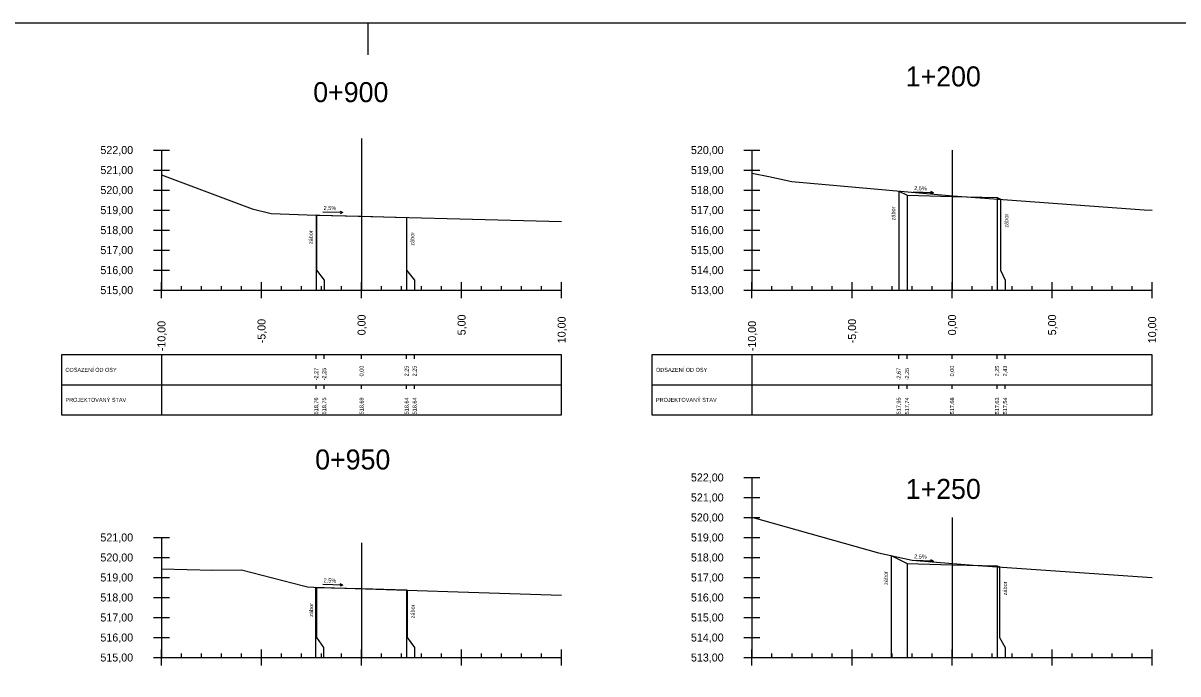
# Model space of a CAD drawing. Extents: x -631407 to -631215, y -1089700 to -1088598.
# Drawn here: x -631316.6 to -631258.9, y -1089327.7 to -1089295.2 of the extents above; entities that cross this region are included whole.
import ezdxf

# ---------------------------------------------------------------- set-up
doc = ezdxf.new("R2010")
doc.units = 0
for name, color, linetype in [('08_LEGENDA_HV', 7, 'Continuous'), ('59', 7, 'Continuous'), ('DTM-Breaklines', 7, 'Continuous'), ('NIVELETA_VYSKY', 7, 'Continuous'), ('REZ_BODY', 7, 'Continuous'), ('REZ_ODSTUPY', 7, 'Continuous'), ('REZ_POPIS', 7, 'Continuous'), ('REZ_RAMY', 7, 'Continuous'), ('REZ_STANICENI', 7, 'Continuous'), ('REZ_SVISLE', 7, 'Continuous'), ('REZ_TENKA', 7, 'Continuous'), ('REZ_TLUSTA', 7, 'Continuous'), ('TABULKA_POPIS', 7, 'Continuous'), ('TEREN', 7, 'Continuous'), ('zábor', 7, 'Continuous')]:
    doc.layers.add(name, color=color, linetype=linetype)

msp = doc.modelspace()

# ---------------------------------------------------------------- linework, layer by layer
at = {"layer": '08_LEGENDA_HV'}
msp.add_lwpolyline([(-631215.384, -1089413.965), (-631215.384, -1089295.165), (-631407.014, -1089295.165), (-631407.014, -1089413.965)], close=True, dxfattribs=at)
at = {"layer": '59'}
for p, q in [((-631310.116, -1089301.511), (-631309.316, -1089301.511)), ((-631309.716, -1089301.511), (-631309.716, -1089308.511)), ((-631280.602, -1089301.511), (-631279.802, -1089301.511)), ((-631280.202, -1089301.511), (-631280.202, -1089308.511)), ((-631310.116, -1089302.511), (-631309.316, -1089302.511)), ((-631280.602, -1089302.511), (-631279.802, -1089302.511)), ((-631310.116, -1089303.511), (-631309.316, -1089303.511)), ((-631280.602, -1089303.511), (-631279.802, -1089303.511)), ((-631310.116, -1089304.511), (-631309.316, -1089304.511)), ((-631280.602, -1089304.511), (-631279.802, -1089304.511)), ((-631310.116, -1089305.511), (-631309.316, -1089305.511)), ((-631280.602, -1089305.511), (-631279.802, -1089305.511)), ((-631310.116, -1089306.511), (-631309.316, -1089306.511)), ((-631280.602, -1089306.511), (-631279.802, -1089306.511)), ((-631310.116, -1089307.511), (-631309.316, -1089307.511)), ((-631280.602, -1089307.511), (-631279.802, -1089307.511)), ((-631310.116, -1089308.511), (-631309.316, -1089308.511)), ((-631280.602, -1089308.511), (-631279.802, -1089308.511)), ((-631280.602, -1089317.873), (-631279.802, -1089317.873)), ((-631280.202, -1089317.873), (-631280.202, -1089326.873)), ((-631280.602, -1089318.873), (-631279.802, -1089318.873)), ((-631280.602, -1089319.873), (-631279.802, -1089319.873)), ((-631310.116, -1089320.873), (-631309.316, -1089320.873)), ((-631309.716, -1089320.873), (-631309.716, -1089326.873)), ((-631280.602, -1089320.873), (-631279.802, -1089320.873)), ((-631310.116, -1089321.873), (-631309.316, -1089321.873)), ((-631280.602, -1089321.873), (-631279.802, -1089321.873)), ((-631310.116, -1089322.873), (-631309.316, -1089322.873)), ((-631280.602, -1089322.873), (-631279.802, -1089322.873)), ((-631310.116, -1089323.873), (-631309.316, -1089323.873)), ((-631280.602, -1089323.873), (-631279.802, -1089323.873)), ((-631310.116, -1089324.873), (-631309.316, -1089324.873)), ((-631280.602, -1089324.873), (-631279.802, -1089324.873)), ((-631310.116, -1089325.873), (-631309.316, -1089325.873)), ((-631280.602, -1089325.873), (-631279.802, -1089325.873)), ((-631310.116, -1089326.873), (-631309.316, -1089326.873)), ((-631280.602, -1089326.873), (-631279.802, -1089326.873))]:
    msp.add_line(p, q, dxfattribs=at)
at = {"layer": 'DTM-Breaklines'}
msp.add_line((-631299.384, -1089296.745), (-631299.384, -1089295.165), dxfattribs=at)
at = {"layer": 'REZ_RAMY'}
for p, q in [((-631314.716, -1089311.745), (-631314.716, -1089314.745)), ((-631309.716, -1089311.745), (-631309.716, -1089314.745)), ((-631301.984, -1089311.945), (-631301.984, -1089311.745)), ((-631301.584, -1089311.945), (-631301.584, -1089311.745)), ((-631299.716, -1089311.945), (-631299.716, -1089311.745)), ((-631297.466, -1089311.945), (-631297.466, -1089311.745)), ((-631297.066, -1089311.945), (-631297.066, -1089311.745)), ((-631285.202, -1089311.745), (-631285.202, -1089314.745)), ((-631280.202, -1089311.745), (-631280.202, -1089314.745)), ((-631272.871, -1089311.945), (-631272.871, -1089311.745)), ((-631272.452, -1089311.945), (-631272.452, -1089311.745)), ((-631270.202, -1089311.945), (-631270.202, -1089311.745)), ((-631267.952, -1089311.945), (-631267.952, -1089311.745)), ((-631267.552, -1089311.945), (-631267.552, -1089311.745)), ((-631314.716, -1089313.245), (-631289.716, -1089313.245)), ((-631301.984, -1089313.445), (-631301.984, -1089313.245)), ((-631301.584, -1089313.445), (-631301.584, -1089313.245)), ((-631299.716, -1089313.445), (-631299.716, -1089313.245)), ((-631297.466, -1089313.445), (-631297.466, -1089313.245)), ((-631297.066, -1089313.445), (-631297.066, -1089313.245)), ((-631285.202, -1089313.245), (-631260.202, -1089313.245)), ((-631272.871, -1089313.445), (-631272.871, -1089313.245)), ((-631272.452, -1089313.445), (-631272.452, -1089313.245)), ((-631270.202, -1089313.445), (-631270.202, -1089313.245)), ((-631267.952, -1089313.445), (-631267.952, -1089313.245)), ((-631267.552, -1089313.445), (-631267.552, -1089313.245))]:
    msp.add_line(p, q, dxfattribs=at)
for points in [[(-631314.716, -1089311.745), (-631314.716, -1089314.745), (-631289.716, -1089314.745), (-631289.716, -1089311.745)], [(-631285.202, -1089311.745), (-631285.202, -1089314.745), (-631260.202, -1089314.745), (-631260.202, -1089311.745)]]:
    msp.add_lwpolyline(points, close=True, dxfattribs=at)
at = {"layer": 'REZ_SVISLE'}
for points in [[(-631272.871, -1089303.562), (-631272.871, -1089307.511), (-631272.871, -1089308.011), (-631272.871, -1089308.511)], [(-631272.452, -1089303.772), (-631272.452, -1089307.511), (-631272.452, -1089308.011), (-631272.452, -1089308.511)], [(-631270.202, -1089303.828), (-631270.202, -1089307.511), (-631270.202, -1089308.011), (-631270.202, -1089308.511)], [(-631267.952, -1089303.884), (-631267.952, -1089307.511), (-631267.952, -1089308.011), (-631267.952, -1089308.511)], [(-631267.774, -1089303.973), (-631267.774, -1089307.511), (-631267.552, -1089308.011), (-631267.552, -1089308.511)], [(-631301.984, -1089304.752), (-631301.984, -1089307.511), (-631301.984, -1089308.011), (-631301.984, -1089308.511)], [(-631301.966, -1089304.761), (-631301.966, -1089307.511), (-631301.584, -1089308.011), (-631301.584, -1089308.511)], [(-631299.716, -1089304.818), (-631299.716, -1089307.511), (-631299.716, -1089308.011), (-631299.716, -1089308.511)], [(-631297.466, -1089304.874), (-631297.466, -1089307.511), (-631297.466, -1089308.011), (-631297.466, -1089308.511)], [(-631297.462, -1089304.876), (-631297.462, -1089307.511), (-631297.066, -1089308.011), (-631297.066, -1089308.511)], [(-631273.245, -1089321.782), (-631273.245, -1089325.873), (-631273.245, -1089326.373), (-631273.245, -1089326.873)], [(-631272.452, -1089322.179), (-631272.452, -1089325.873), (-631272.452, -1089326.373), (-631272.452, -1089326.873)], [(-631270.202, -1089322.235), (-631270.202, -1089325.873), (-631270.202, -1089326.373), (-631270.202, -1089326.873)], [(-631267.952, -1089322.291), (-631267.952, -1089325.873), (-631267.952, -1089326.373), (-631267.952, -1089326.873)], [(-631267.836, -1089322.349), (-631267.836, -1089325.873), (-631267.552, -1089326.373), (-631267.552, -1089326.873)], [(-631302.014, -1089323.351), (-631302.014, -1089325.873), (-631302.014, -1089326.373), (-631302.014, -1089326.873)], [(-631301.966, -1089323.376), (-631301.966, -1089325.873), (-631301.614, -1089326.373), (-631301.614, -1089326.873)], [(-631299.716, -1089323.432), (-631299.716, -1089325.873), (-631299.716, -1089326.373), (-631299.716, -1089326.873)], [(-631297.466, -1089323.488), (-631297.466, -1089325.873), (-631297.466, -1089326.373), (-631297.466, -1089326.873)], [(-631297.441, -1089323.5), (-631297.441, -1089325.873), (-631297.066, -1089326.373), (-631297.066, -1089326.873)]]:
    msp.add_lwpolyline(points, dxfattribs=at)
at = {"layer": 'REZ_TENKA'}
for p, q in [((-631308.716, -1089308.511), (-631308.716, -1089308.311)), ((-631307.716, -1089308.511), (-631307.716, -1089308.311)), ((-631306.716, -1089308.511), (-631306.716, -1089308.311)), ((-631305.716, -1089308.511), (-631305.716, -1089308.311)), ((-631303.716, -1089308.511), (-631303.716, -1089308.311)), ((-631302.716, -1089308.511), (-631302.716, -1089308.311)), ((-631301.716, -1089308.511), (-631301.716, -1089308.311)), ((-631300.716, -1089308.511), (-631300.716, -1089308.311)), ((-631298.716, -1089308.511), (-631298.716, -1089308.311)), ((-631297.716, -1089308.511), (-631297.716, -1089308.311)), ((-631296.716, -1089308.511), (-631296.716, -1089308.311)), ((-631295.716, -1089308.511), (-631295.716, -1089308.311)), ((-631293.716, -1089308.511), (-631293.716, -1089308.311)), ((-631292.716, -1089308.511), (-631292.716, -1089308.311)), ((-631291.716, -1089308.511), (-631291.716, -1089308.311)), ((-631290.716, -1089308.511), (-631290.716, -1089308.311)), ((-631279.202, -1089308.511), (-631279.202, -1089308.311)), ((-631278.202, -1089308.511), (-631278.202, -1089308.311)), ((-631277.202, -1089308.511), (-631277.202, -1089308.311)), ((-631276.202, -1089308.511), (-631276.202, -1089308.311)), ((-631274.202, -1089308.511), (-631274.202, -1089308.311)), ((-631273.202, -1089308.511), (-631273.202, -1089308.311)), ((-631272.202, -1089308.511), (-631272.202, -1089308.311)), ((-631271.202, -1089308.511), (-631271.202, -1089308.311)), ((-631269.202, -1089308.511), (-631269.202, -1089308.311)), ((-631268.202, -1089308.511), (-631268.202, -1089308.311)), ((-631267.202, -1089308.511), (-631267.202, -1089308.311)), ((-631266.202, -1089308.511), (-631266.202, -1089308.311)), ((-631264.202, -1089308.511), (-631264.202, -1089308.311)), ((-631263.202, -1089308.511), (-631263.202, -1089308.311)), ((-631262.202, -1089308.511), (-631262.202, -1089308.311)), ((-631261.202, -1089308.511), (-631261.202, -1089308.311)), ((-631308.716, -1089326.873), (-631308.716, -1089326.673)), ((-631307.716, -1089326.873), (-631307.716, -1089326.673)), ((-631306.716, -1089326.873), (-631306.716, -1089326.673)), ((-631305.716, -1089326.873), (-631305.716, -1089326.673)), ((-631303.716, -1089326.873), (-631303.716, -1089326.673)), ((-631302.716, -1089326.873), (-631302.716, -1089326.673)), ((-631301.716, -1089326.873), (-631301.716, -1089326.673)), ((-631300.716, -1089326.873), (-631300.716, -1089326.673)), ((-631298.716, -1089326.873), (-631298.716, -1089326.673)), ((-631297.716, -1089326.873), (-631297.716, -1089326.673)), ((-631296.716, -1089326.873), (-631296.716, -1089326.673)), ((-631295.716, -1089326.873), (-631295.716, -1089326.673)), ((-631293.716, -1089326.873), (-631293.716, -1089326.673)), ((-631292.716, -1089326.873), (-631292.716, -1089326.673)), ((-631291.716, -1089326.873), (-631291.716, -1089326.673)), ((-631290.716, -1089326.873), (-631290.716, -1089326.673)), ((-631279.202, -1089326.873), (-631279.202, -1089326.673)), ((-631278.202, -1089326.873), (-631278.202, -1089326.673)), ((-631277.202, -1089326.873), (-631277.202, -1089326.673)), ((-631276.202, -1089326.873), (-631276.202, -1089326.673)), ((-631274.202, -1089326.873), (-631274.202, -1089326.673)), ((-631273.202, -1089326.873), (-631273.202, -1089326.673)), ((-631272.202, -1089326.873), (-631272.202, -1089326.673)), ((-631271.202, -1089326.873), (-631271.202, -1089326.673)), ((-631269.202, -1089326.873), (-631269.202, -1089326.673)), ((-631268.202, -1089326.873), (-631268.202, -1089326.673)), ((-631267.202, -1089326.873), (-631267.202, -1089326.673)), ((-631266.202, -1089326.873), (-631266.202, -1089326.673)), ((-631264.202, -1089326.873), (-631264.202, -1089326.673)), ((-631263.202, -1089326.873), (-631263.202, -1089326.673)), ((-631262.202, -1089326.873), (-631262.202, -1089326.673)), ((-631261.202, -1089326.873), (-631261.202, -1089326.673))]:
    msp.add_line(p, q, dxfattribs=at)
at = {"layer": 'REZ_TLUSTA'}
for p, q in [((-631299.716, -1089300.938), (-631299.716, -1089308.511)), ((-631270.202, -1089301.511), (-631270.202, -1089308.511)), ((-631309.716, -1089308.911), (-631309.716, -1089308.111)), ((-631304.716, -1089308.911), (-631304.716, -1089308.111)), ((-631299.716, -1089308.911), (-631299.716, -1089308.111)), ((-631294.716, -1089308.911), (-631294.716, -1089308.111)), ((-631289.716, -1089308.911), (-631289.716, -1089308.111)), ((-631280.202, -1089308.911), (-631280.202, -1089308.111)), ((-631275.202, -1089308.911), (-631275.202, -1089308.111)), ((-631270.202, -1089308.911), (-631270.202, -1089308.111)), ((-631265.202, -1089308.911), (-631265.202, -1089308.111)), ((-631260.202, -1089308.911), (-631260.202, -1089308.111)), ((-631309.716, -1089308.511), (-631289.716, -1089308.511)), ((-631280.202, -1089308.511), (-631260.202, -1089308.511)), ((-631270.202, -1089319.873), (-631270.202, -1089326.873)), ((-631299.716, -1089321.147), (-631299.716, -1089326.873)), ((-631309.716, -1089327.273), (-631309.716, -1089326.473)), ((-631304.716, -1089327.273), (-631304.716, -1089326.473)), ((-631299.716, -1089327.273), (-631299.716, -1089326.473)), ((-631294.716, -1089327.273), (-631294.716, -1089326.473)), ((-631289.716, -1089327.273), (-631289.716, -1089326.473)), ((-631280.202, -1089327.273), (-631280.202, -1089326.473)), ((-631275.202, -1089327.273), (-631275.202, -1089326.473)), ((-631270.202, -1089327.273), (-631270.202, -1089326.473)), ((-631265.202, -1089327.273), (-631265.202, -1089326.473)), ((-631260.202, -1089327.273), (-631260.202, -1089326.473)), ((-631309.716, -1089326.873), (-631289.716, -1089326.873)), ((-631280.202, -1089326.873), (-631260.202, -1089326.873))]:
    msp.add_line(p, q, dxfattribs=at)
at = {"layer": 'TEREN'}
for points in [[(-631309.716, -1089302.75), (-631305.184, -1089304.446), (-631304.227, -1089304.677), (-631302.436, -1089304.74), (-631289.716, -1089305.087)], [(-631280.202, -1089302.661), (-631279.356, -1089302.84), (-631278.217, -1089303.09), (-631270.167, -1089303.8), (-631260.604, -1089304.49), (-631260.202, -1089304.519)], [(-631272.871, -1089303.562), (-631272.452, -1089303.772), (-631270.202, -1089303.828), (-631267.952, -1089303.884), (-631267.774, -1089303.973)], [(-631301.984, -1089304.752), (-631301.966, -1089304.761), (-631299.716, -1089304.818), (-631297.466, -1089304.874), (-631297.462, -1089304.876)], [(-631280.202, -1089319.864), (-631273.881, -1089321.644), (-631272.201, -1089322.009), (-631269.149, -1089322.259), (-631260.202, -1089322.873)], [(-631273.245, -1089321.782), (-631272.452, -1089322.179), (-631270.202, -1089322.235), (-631267.952, -1089322.291), (-631267.836, -1089322.349)], [(-631309.716, -1089322.442), (-631307.143, -1089322.509), (-631305.715, -1089322.495), (-631302.612, -1089323.291), (-631302.423, -1089323.337), (-631302.1, -1089323.349), (-631289.716, -1089323.752)], [(-631302.014, -1089323.351), (-631301.966, -1089323.376), (-631299.716, -1089323.432), (-631297.466, -1089323.488), (-631297.441, -1089323.5)]]:
    msp.add_lwpolyline(points, dxfattribs=at)
at = {"layer": 'zábor'}
for p, q in [((-631271.135, -1089303.648), (-631272.143, -1089303.623)), ((-631271.135, -1089303.648), (-631271.274, -1089303.706)), ((-631271.135, -1089303.648), (-631271.271, -1089303.584)), ((-631300.649, -1089304.638), (-631301.657, -1089304.613)), ((-631300.649, -1089304.638), (-631300.788, -1089304.696)), ((-631300.649, -1089304.638), (-631300.785, -1089304.574)), ((-631271.135, -1089322.055), (-631272.143, -1089322.03)), ((-631271.135, -1089322.055), (-631271.274, -1089322.113)), ((-631271.135, -1089322.055), (-631271.271, -1089321.991)), ((-631300.649, -1089323.252), (-631301.657, -1089323.227)), ((-631300.649, -1089323.252), (-631300.788, -1089323.31)), ((-631300.649, -1089323.252), (-631300.785, -1089323.188))]:
    msp.add_line(p, q, dxfattribs=at)

# ---------------------------------------------------------------- texts
at = {"layer": 'NIVELETA_VYSKY'}
for s, p in [('518,76', (-631301.884, -1089314.721)), ('518,75', (-631301.484, -1089314.721)), ('518,69', (-631299.616, -1089314.721)), ('518,64', (-631297.366, -1089314.721)), ('518,64', (-631296.966, -1089314.721)), ('517,95', (-631272.771, -1089314.721)), ('517,74', (-631272.352, -1089314.721)), ('517,68', (-631270.102, -1089314.721)), ('517,63', (-631267.852, -1089314.721)), ('517,54', (-631267.452, -1089314.721))]:
    msp.add_text(s, height=0.2, rotation=90, dxfattribs=at).set_placement(p)
at = {"layer": 'REZ_BODY'}
for s, p in [('0,00', (-631299.616, -1089312.824)), ('2,25', (-631297.366, -1089312.824)), ('2,25', (-631296.966, -1089312.824)), ('0,00', (-631270.102, -1089312.824)), ('2,25', (-631267.852, -1089312.824)), ('2,43', (-631267.452, -1089312.824)), ('-2,27', (-631301.884, -1089313.022)), ('-2,25', (-631301.484, -1089313.022)), ('-2,67', (-631272.771, -1089313.022)), ('-2,25', (-631272.352, -1089313.022))]:
    msp.add_text(s, height=0.2, rotation=90, dxfattribs=at).set_placement(p)
at = {"layer": 'REZ_ODSTUPY'}
for s, p in [('-10,00', (-631309.516, -1089311.563)), ('-5,00', (-631304.516, -1089311.167)), ('0,00', (-631299.516, -1089310.77)), ('5,00', (-631294.516, -1089310.77)), ('10,00', (-631289.516, -1089311.167)), ('-10,00', (-631280.002, -1089311.563)), ('-5,00', (-631275.002, -1089311.167)), ('0,00', (-631270.002, -1089310.77)), ('5,00', (-631265.002, -1089310.77)), ('10,00', (-631260.002, -1089311.167))]:
    msp.add_text(s, height=0.4, rotation=90, dxfattribs=at).set_placement(p)
at = {"layer": 'REZ_POPIS'}
for s, p in [('522,00', (-631312.768, -1089301.711)), ('520,00', (-631283.254, -1089301.711)), ('521,00', (-631312.768, -1089302.711)), ('519,00', (-631283.254, -1089302.711)), ('520,00', (-631312.768, -1089303.711)), ('518,00', (-631283.254, -1089303.711)), ('519,00', (-631312.768, -1089304.711)), ('517,00', (-631283.254, -1089304.711)), ('518,00', (-631312.768, -1089305.711)), ('516,00', (-631283.254, -1089305.711)), ('517,00', (-631312.768, -1089306.711)), ('515,00', (-631283.254, -1089306.711)), ('516,00', (-631312.768, -1089307.711)), ('514,00', (-631283.254, -1089307.711)), ('515,00', (-631312.768, -1089308.711)), ('513,00', (-631283.254, -1089308.711)), ('522,00', (-631283.254, -1089318.073)), ('521,00', (-631283.254, -1089319.073)), ('520,00', (-631283.254, -1089320.073)), ('521,00', (-631312.768, -1089321.073)), ('519,00', (-631283.254, -1089321.073)), ('520,00', (-631312.768, -1089322.073)), ('518,00', (-631283.254, -1089322.073)), ('519,00', (-631312.768, -1089323.073)), ('517,00', (-631283.254, -1089323.073)), ('518,00', (-631312.768, -1089324.073)), ('516,00', (-631283.254, -1089324.073)), ('517,00', (-631312.768, -1089325.073)), ('515,00', (-631283.254, -1089325.073)), ('516,00', (-631312.768, -1089326.073)), ('514,00', (-631283.254, -1089326.073)), ('515,00', (-631312.768, -1089327.073)), ('513,00', (-631283.254, -1089327.073))]:
    msp.add_text(s, height=0.4, dxfattribs=at).set_placement(p)
at = {"layer": 'REZ_STANICENI'}
for s, p in [('1+200', (-631272.52, -1089298.328)), ('0+900', (-631302.13, -1089299.115)), ('0+950', (-631302.035, -1089317.476)), ('1+250', (-631272.52, -1089318.947))]:
    msp.add_text(s, height=1, dxfattribs=at).set_placement(p)
at = {"layer": 'TABULKA_POPIS'}
for s, p in [('ODSAZENÍ OD OSY', (-631314.516, -1089312.595)), ('ODSAZENÍ OD OSY', (-631285.002, -1089312.595)), ('PROJEKTOVANÝ STAV', (-631314.516, -1089314.095)), ('PROJEKTOVANÝ STAV', (-631285.002, -1089314.095))]:
    msp.add_text(s, height=0.2, dxfattribs=at).set_placement(p)
at = {"layer": 'zábor'}
for s, rotation, p in [('2,5%', 358.5679, (-631272.099, -1089303.511)), ('2,5%', 358.5679, (-631301.613, -1089304.501)), ('zábor', 90, (-631273.042, -1089305.025)), ('zábor', 90, (-631267.391, -1089305.387)), ('zábor', 90, (-631302.154, -1089306.216)), ('zábor', 90, (-631297.079, -1089306.29)), ('2,5%', 358.5679, (-631272.099, -1089321.918)), ('zábor', 90, (-631273.415, -1089323.246)), ('2,5%', 358.5679, (-631301.613, -1089323.115)), ('zábor', 90, (-631267.453, -1089323.764)), ('zábor', 90, (-631302.136, -1089324.839)), ('zábor', 90, (-631297.059, -1089324.915))]:
    msp.add_text(s, height=0.2, rotation=rotation, dxfattribs=at).set_placement(p)

doc.saveas('drawing.dxf')
